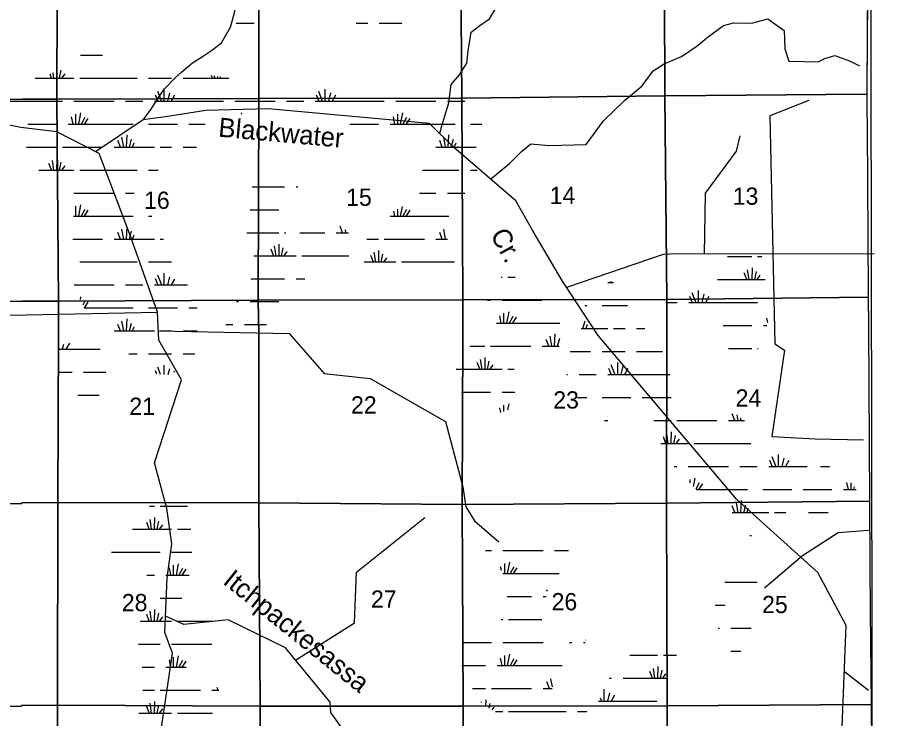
# Model space of a CAD drawing. Extents: x 380424 to 701066, y 1117407 to 1412949.
# Drawn here: x 615821 to 638558, y 1368238 to 1386534 of the extents above; entities that cross this region are included whole.
import ezdxf

# ---------------------------------------------------------------- set-up
doc = ezdxf.new("R2010")
doc.units = 0
for name, color, linetype in [('County Boundary', 7, 'Continuous'), ('Narrow Canals', 7, 'Continuous'), ('Narrow River Creek and Branch and Slough', 7, 'Continuous'), ('Narrow River Creek and Branch and Slough Text', 7, 'Continuous'), ('Section Lines', 7, 'Continuous'), ('Section Numbers', 7, 'Continuous'), ('Swamps', 7, 'Continuous'), ('Township  and Range lines', 7, 'Continuous')]:
    doc.layers.add(name, color=color, linetype=linetype)

msp = doc.modelspace()

# ---------------------------------------------------------------- linework, layer by layer
at = {"layer": 'County Boundary'}
msp.add_lwpolyline([(638076, 1395204), (638128, 1365461), (638056, 1361861), (638093, 1355524), (638197, 1352935), (638191, 1347896), (638318, 1306168), (638316, 1267901), (638491, 1231251), (638511, 1226876), (638558, 1198053)], dxfattribs=at)
at = {"layer": 'Narrow Canals'}
for points in [[(628169, 1382311), (628662, 1382725), (628974, 1383037), (629222, 1383232), (629697, 1383190), (630662, 1383216), (631121, 1383833), (631665, 1384366), (632124, 1384751), (632414, 1385137), (632704, 1385321), (633153, 1385517), (633564, 1385791), (633860, 1386039), (634250, 1386324), (634514, 1386392), (634984, 1386387), (635411, 1386498), (635833, 1386192), (635854, 1385717), (635954, 1385390), (636720, 1385374), (636894, 1385464), (637152, 1385543), (637537, 1385401), (637796, 1385274)], [(636477, 1384366), (635458, 1383965), (635590, 1378019), (635844, 1377855), (635511, 1375602), (636646, 1375539), (637906, 1375510)], [(636535, 1365224), (637289, 1366474), (637453, 1370669), (636709, 1372051), (634588, 1373967), (630979, 1378230), (630045, 1379649), (629274, 1380968), (628826, 1381744), (627201, 1383147), (626573, 1383770), (622362, 1384145), (620737, 1384102), (619687, 1383939), (619107, 1383860), (617860, 1383030)], [(619355, 1366474), (619872, 1369941), (619671, 1370484), (619729, 1371909), (619851, 1372800), (619719, 1373718), (619397, 1374911), (620104, 1377074), (619508, 1378114), (619481, 1378842), (618743, 1380894), (617951, 1382984), (616854, 1383548), (615909, 1383659), (615023, 1383833)], [(633753, 1380356), (633781, 1381944), (634593, 1383047), (634688, 1383443)], [(638183, 1380364), (632862, 1380355), (632678, 1380346), (630150, 1379489)], [(613450, 1378720), (619481, 1378842)], [(619499, 1378353), (622916, 1378288), (623824, 1377238), (625032, 1377111), (626995, 1375993), (627449, 1374283), (627528, 1373761), (627749, 1373397), (628388, 1372848)], [(623079, 1369765), (624621, 1370737), (624673, 1372056), (626457, 1373481)], [(628845, 1352702), (628888, 1355656), (629437, 1356500), (630160, 1356521), (630123, 1356910), (630127, 1359386), (629930, 1359812), (629854, 1360805), (628421, 1361779), (628129, 1362227), (628156, 1366152), (625940, 1367846), (624995, 1367455), (624409, 1367825), (623998, 1368400), (623987, 1368669), (622816, 1370083), (621323, 1370816), (620167, 1370695), (619689, 1370909)]]:
    msp.add_lwpolyline(points, dxfattribs=at)
at = {"layer": 'Narrow River Creek and Branch and Slough'}
for points in [[(619107, 1383860), (619313, 1384144), (619471, 1384392), (619661, 1384672), (619941, 1384957), (620115, 1385115), (620389, 1385353), (620653, 1385511), (620890, 1385675), (621144, 1385870), (621386, 1386276), (621497, 1386693), (621497, 1387041)], [(626845, 1383501), (626895, 1383701), (626979, 1383970), (627085, 1384308), (627143, 1384788), (627359, 1385036), (627554, 1385337), (627586, 1385664), (627660, 1386150), (627892, 1386324), (628145, 1386498), (628367, 1386872)], [(635316, 1371645), (636313, 1372489), (637242, 1373091), (638032, 1373154)], [(637406, 1369463), (638032, 1368975)]]:
    msp.add_lwpolyline(points, dxfattribs=at)
at = {"layer": 'Section Lines'}
for points in [[(616866, 1389740), (616851, 1384404), (615953, 1384405), (611446, 1384392), (611511, 1389758), (615956, 1389734), (616856, 1389736)], [(622124, 1389759), (622125, 1384427), (622125, 1384421), (616851, 1384404), (616866, 1389740)], [(627376, 1389758), (627418, 1384438), (627418, 1384428), (627413, 1384428), (622125, 1384421), (622125, 1384427), (622124, 1389759), (622132, 1389756)], [(632700, 1389768), (632700, 1389758), (632722, 1384492), (627418, 1384428), (627418, 1384438), (627376, 1389758)], [(638022, 1389829), (638016, 1388719), (637993, 1384699), (637992, 1384561), (637992, 1384536), (637992, 1384536), (637981, 1384536), (632732, 1384492), (632722, 1384492), (632700, 1389758), (632700, 1389768), (638022, 1389829)], [(632722, 1384492), (632722, 1384485), (632770, 1379177), (627444, 1379166), (627418, 1384428)], [(637992, 1384536), (637992, 1384519), (637993, 1384428), (637993, 1384410), (637994, 1384172), (637998, 1383638), (638026, 1379364), (638026, 1379335), (638025, 1379235), (632770, 1379177), (632722, 1384485), (632722, 1384492), (632732, 1384492), (637981, 1384536), (637992, 1384536)], [(616851, 1384404), (616892, 1379134), (615933, 1379127), (611489, 1379108), (611446, 1384392), (615953, 1384405)], [(622125, 1384421), (622108, 1379155), (616892, 1379134), (616851, 1384404)], [(627418, 1384428), (627444, 1379166), (622117, 1379156), (622108, 1379155), (622125, 1384421), (627413, 1384428)], [(616892, 1379134), (616896, 1378270), (616879, 1373875), (615937, 1373868), (615937, 1373850), (611488, 1373828), (611503, 1378282), (611481, 1378281), (611489, 1379108), (615933, 1379127)], [(622108, 1379155), (622124, 1378268), (622125, 1373864), (616887, 1373874), (616879, 1373875), (616896, 1378270), (616892, 1379134)], [(627444, 1379166), (627448, 1378267), (627428, 1373834), (627428, 1373822), (622130, 1373865), (622125, 1373864), (622124, 1378268), (622108, 1379155), (622117, 1379156)], [(632770, 1379177), (632770, 1379166), (632770, 1378263), (632760, 1373858), (632750, 1373859), (627437, 1373821), (627428, 1373822), (627428, 1373834), (627448, 1378267), (627444, 1379166)], [(638031, 1378473), (638061, 1373910), (638061, 1373910), (632760, 1373858), (632770, 1378263), (632770, 1379166), (632770, 1379177), (638025, 1379235)], [(616879, 1373875), (616869, 1368584), (615929, 1368581), (615929, 1368560), (611561, 1368550), (611488, 1373828), (615937, 1373850), (615937, 1373868)], [(622125, 1373864), (622160, 1368561), (616869, 1368584), (616879, 1373875), (616887, 1373874)], [(627428, 1373822), (627458, 1368558), (622160, 1368561), (622125, 1373864), (622130, 1373865)], [(632760, 1373858), (632781, 1368569), (632771, 1368568), (627458, 1368558), (627428, 1373822), (627437, 1373821), (632750, 1373859)], [(638061, 1373910), (638071, 1372266), (638078, 1371033), (638101, 1368606), (638101, 1368604), (638101, 1368604), (632781, 1368569), (632760, 1373858), (638061, 1373910)], [(616869, 1368584), (616854, 1363262), (616854, 1363252), (615924, 1363259), (615924, 1363242), (611574, 1363218), (611561, 1368550), (615929, 1368560), (615929, 1368581)], [(622160, 1368561), (622162, 1363283), (616863, 1363251), (616854, 1363252), (616854, 1363262), (616869, 1368584)], [(627458, 1368558), (627491, 1363308), (627484, 1363308), (622162, 1363283), (622160, 1368561)], [(632781, 1368569), (632781, 1368563), (632795, 1363312), (632785, 1363313), (627491, 1363308), (627458, 1368558), (632771, 1368568)], [(638101, 1368604), (638149, 1363304), (638149, 1363294), (638149, 1363294), (632795, 1363312), (632781, 1368563), (632781, 1368569), (638101, 1368604)]]:
    msp.add_lwpolyline(points, close=True, dxfattribs=at)
at = {"layer": 'Swamps'}
for p, q in [((624663, 1386388), (624963, 1386388)), ((616546, 1384952), (617296, 1384952)), ((616981, 1384951), (617065, 1385065)), ((617446, 1384952), (618946, 1384952)), ((619246, 1384952), (619846, 1384952)), ((620146, 1384952), (620746, 1384952)), ((619415, 1384518), (619486, 1384352)), ((619475, 1384614), (619578, 1384352)), ((619645, 1384663), (619645, 1384352)), ((619790, 1384566), (619736, 1384351)), ((619922, 1384505), (619833, 1384352)), ((623615, 1384518), (623686, 1384352)), ((623675, 1384614), (623778, 1384352)), ((623845, 1384663), (623845, 1384352)), ((623990, 1384566), (623936, 1384352)), ((624122, 1384506), (624033, 1384352)), ((615196, 1384351), (616546, 1384352)), ((616546, 1384352), (616996, 1384352)), ((617296, 1384352), (618346, 1384352)), ((618646, 1384352), (619096, 1384352)), ((619396, 1384352), (620746, 1384352)), ((620746, 1384352), (621196, 1384352)), ((621496, 1384352), (622546, 1384352)), ((622846, 1384352), (623296, 1384352)), ((623596, 1384352), (624946, 1384352)), ((624946, 1384352), (625396, 1384352)), ((625696, 1384352), (626746, 1384352)), ((627046, 1384352), (627496, 1384352)), ((617470, 1384046), (617411, 1383752)), ((625870, 1384046), (625811, 1383752)), ((617228, 1383938), (617265, 1383752)), ((617337, 1384010), (617337, 1383752)), ((617578, 1383926), (617484, 1383751)), ((617663, 1383901), (617564, 1383752)), ((625628, 1383938), (625665, 1383752)), ((625737, 1384010), (625737, 1383752)), ((625978, 1383926), (625884, 1383751)), ((626063, 1383901), (625964, 1383753)), ((616096, 1383752), (616546, 1383752)), ((616546, 1383752), (616846, 1383752)), ((617146, 1383752), (618846, 1383752)), ((619246, 1383752), (619996, 1383752)), ((624496, 1383752), (624946, 1383752)), ((624946, 1383752), (625246, 1383752)), ((625546, 1383752), (627246, 1383752)), ((618596, 1383152), (618550, 1383406)), ((618667, 1383152), (618685, 1383468)), ((618744, 1383152), (618802, 1383356)), ((626996, 1383152), (626950, 1383406)), ((627067, 1383152), (627085, 1383468)), ((627144, 1383152), (627202, 1383356)), ((616057, 1383152), (616546, 1383152)), ((616546, 1383152), (616846, 1383152)), ((616996, 1383152), (618046, 1383152)), ((618346, 1383152), (619396, 1383152)), ((618511, 1383152), (618446, 1383324)), ((618821, 1383152), (618870, 1383260)), ((619546, 1383152), (619846, 1383152)), ((626746, 1383152), (627796, 1383152)), ((626911, 1383152), (626846, 1383324)), ((627221, 1383152), (627270, 1383260)), ((616712, 1382553), (616645, 1382725)), ((616774, 1382552), (616734, 1382805)), ((616852, 1382552), (616858, 1382855)), ((616919, 1382551), (616962, 1382757)), ((616981, 1382551), (617065, 1382665)), ((616546, 1382552), (617296, 1382552)), ((617446, 1382552), (618946, 1382552)), ((622344, 1382117), (622794, 1382117)), ((617296, 1381952), (618346, 1381952)), ((618646, 1381952), (618868, 1381952)), ((627046, 1381952), (627496, 1381952)), ((617337, 1381610), (617337, 1381352)), ((617470, 1381646), (617411, 1381352)), ((617578, 1381526), (617484, 1381351)), ((625978, 1381526), (625884, 1381351)), ((617663, 1381501), (617564, 1381352)), ((621894, 1381517), (622344, 1381517)), ((622344, 1381517), (622644, 1381517)), ((626063, 1381502), (625964, 1381353)), ((618667, 1380752), (618685, 1381068)), ((618511, 1380752), (618446, 1380924)), ((618596, 1380752), (618550, 1381006)), ((618744, 1380752), (618802, 1380956)), ((618821, 1380752), (618870, 1380860)), ((622344, 1380917), (622644, 1380917)), ((626911, 1380752), (626846, 1380924)), ((618346, 1380752), (619396, 1380752)), ((622650, 1380317), (622656, 1380621)), ((624946, 1380752), (625246, 1380752)), ((625396, 1380752), (626446, 1380752)), ((622509, 1380318), (622443, 1380491)), ((622572, 1380317), (622532, 1380570)), ((622717, 1380317), (622760, 1380523)), ((622779, 1380317), (622863, 1380430)), ((625174, 1380152), (625134, 1380405)), ((625252, 1380152), (625258, 1380455)), ((622344, 1380317), (623094, 1380317)), ((625112, 1380153), (625045, 1380325)), ((625319, 1380152), (625362, 1380357)), ((625381, 1380151), (625465, 1380265)), ((634691, 1380297), (634991, 1380297)), ((617446, 1380152), (618946, 1380152)), ((619246, 1380152), (619846, 1380152)), ((624946, 1380152), (625696, 1380152)), ((634919, 1379697), (634880, 1379950)), ((634998, 1379697), (635003, 1380001)), ((619415, 1379718), (619486, 1379552)), ((619475, 1379814), (619578, 1379552)), ((619644, 1379863), (619644, 1379552)), ((619789, 1379766), (619736, 1379552)), ((619922, 1379706), (619833, 1379552)), ((622344, 1379717), (622794, 1379717)), ((634857, 1379698), (634791, 1379871)), ((635065, 1379697), (635108, 1379902)), ((635127, 1379696), (635211, 1379810)), ((618646, 1379552), (619096, 1379552)), ((634091, 1379697), (634691, 1379697)), ((633361, 1379263), (633431, 1379097)), ((633421, 1379359), (633524, 1379097)), ((633590, 1379408), (633590, 1379097)), ((633735, 1379311), (633682, 1379097)), ((633868, 1379251), (633778, 1379097)), ((617663, 1379101), (617564, 1378952)), ((621894, 1379117), (622344, 1379117)), ((622344, 1379117), (622644, 1379117)), ((628471, 1379159), (629521, 1379159)), ((633341, 1379097), (634691, 1379097)), ((634691, 1379097), (635141, 1379097)), ((619246, 1378952), (619996, 1378952)), ((628512, 1378817), (628512, 1378559)), ((628645, 1378854), (628586, 1378559)), ((618596, 1378352), (618550, 1378606)), ((618667, 1378352), (618685, 1378668)), ((628403, 1378745), (628441, 1378559)), ((628754, 1378733), (628660, 1378558)), ((628838, 1378709), (628739, 1378560)), ((630579, 1378416), (630637, 1378619)), ((618346, 1378352), (619396, 1378352)), ((618511, 1378352), (618446, 1378524)), ((618744, 1378352), (618802, 1378556)), ((618821, 1378352), (618869, 1378460)), ((619546, 1378352), (619846, 1378352)), ((630655, 1378415), (630704, 1378524)), ((631380, 1378415), (631680, 1378415)), ((634241, 1378497), (634691, 1378497)), ((634691, 1378497), (634991, 1378497)), ((629687, 1377959), (629621, 1378131)), ((629772, 1377959), (629725, 1378213)), ((629843, 1377959), (629860, 1378275)), ((627721, 1377959), (628021, 1377959)), ((628171, 1377959), (629221, 1377959)), ((634691, 1377897), (634991, 1377897)), ((619246, 1377752), (619846, 1377752)), ((628027, 1377359), (628033, 1377662)), ((631080, 1377815), (631680, 1377815)), ((631980, 1377815), (632580, 1377815)), ((627887, 1377360), (627821, 1377533)), ((627949, 1377359), (627910, 1377612)), ((628094, 1377359), (628137, 1377564)), ((628157, 1377358), (628240, 1377472)), ((631310, 1377478), (631413, 1377215)), ((631479, 1377526), (631479, 1377215)), ((631624, 1377430), (631570, 1377215)), ((617550, 1377276), (618000, 1377276)), ((627721, 1377359), (628471, 1377359)), ((630480, 1377215), (630930, 1377215)), ((631230, 1377215), (632580, 1377215)), ((631250, 1377381), (631320, 1377215)), ((631757, 1377369), (631667, 1377215)), ((627721, 1376759), (628171, 1376759)), ((631080, 1376615), (631830, 1376615)), ((632130, 1376615), (632580, 1376615)), ((632580, 1376615), (632880, 1376615)), ((634546, 1376016), (634480, 1376187)), ((632580, 1376015), (632880, 1376015)), ((633030, 1376015), (634080, 1376015)), ((632808, 1375415), (632769, 1375669)), ((632887, 1375415), (632892, 1375719)), ((632954, 1375415), (632997, 1375621)), ((632746, 1375416), (632680, 1375589)), ((633016, 1375415), (633100, 1375529)), ((635450, 1374981), (635520, 1374815)), ((635510, 1375078), (635613, 1374815)), ((635679, 1375126), (635679, 1374815)), ((635824, 1375030), (635770, 1374815)), ((635957, 1374969), (635867, 1374816)), ((633330, 1374815), (634380, 1374815)), ((634680, 1374815), (635130, 1374815)), ((635430, 1374815), (636431, 1374815)), ((633698, 1374365), (633598, 1374216)), ((637463, 1374402), (637500, 1374215)), ((635280, 1374215), (636030, 1374215)), ((636330, 1374215), (636780, 1374215)), ((636780, 1374215), (637080, 1374215)), ((634546, 1373616), (634480, 1373787)), ((634631, 1373616), (634585, 1373870)), ((634702, 1373615), (634719, 1373932)), ((634779, 1373616), (634837, 1373819)), ((634855, 1373616), (634904, 1373724)), ((635580, 1373615), (635880, 1373615)), ((619262, 1373183), (619196, 1373356)), ((619324, 1373182), (619285, 1373435)), ((619402, 1373182), (619408, 1373486)), ((619470, 1373182), (619512, 1373388)), ((619096, 1373182), (619846, 1373182)), ((619532, 1373182), (619615, 1373295)), ((619096, 1372582), (619546, 1372582)), ((628492, 1372624), (629542, 1372624)), ((619887, 1372241), (619887, 1371982)), ((620020, 1372277), (619961, 1371982)), ((628533, 1372282), (628533, 1372024)), ((628666, 1372319), (628607, 1372024)), ((628774, 1372198), (628680, 1372023)), ((619778, 1372168), (619816, 1371982)), ((620129, 1372156), (620035, 1371982)), ((620213, 1372132), (620114, 1371983)), ((628859, 1372174), (628760, 1372025)), ((619402, 1370782), (619408, 1371086)), ((619262, 1370783), (619196, 1370956)), ((619324, 1370782), (619285, 1371036)), ((619469, 1370782), (619512, 1370988)), ((619532, 1370782), (619615, 1370895)), ((619096, 1370782), (619846, 1370782)), ((619096, 1370182), (619546, 1370182)), ((619846, 1370182), (620896, 1370182)), ((627742, 1370224), (628192, 1370224)), ((628492, 1370224), (629542, 1370224)), ((619778, 1369768), (619816, 1369582)), ((619887, 1369841), (619887, 1369582)), ((620020, 1369877), (619961, 1369582)), ((620129, 1369756), (620035, 1369582)), ((620213, 1369732), (620114, 1369583)), ((628424, 1369810), (628461, 1369624)), ((628533, 1369882), (628533, 1369624)), ((628666, 1369919), (628607, 1369624)), ((628774, 1369798), (628680, 1369623)), ((628859, 1369774), (628760, 1369625)), ((632230, 1369893), (632530, 1369893)), ((619096, 1369582), (619396, 1369582)), ((627742, 1369624), (628042, 1369624)), ((628342, 1369624), (630042, 1369624)), ((632458, 1369293), (632419, 1369547)), ((632536, 1369293), (632542, 1369597)), ((632603, 1369293), (632646, 1369499)), ((631630, 1369293), (632230, 1369293)), ((632396, 1369294), (632330, 1369467)), ((632666, 1369293), (632749, 1369406)), ((627742, 1369024), (628042, 1369024)), ((628192, 1369024), (629242, 1369024)), ((629707, 1369024), (629642, 1369196)), ((619096, 1368982), (619396, 1368982)), ((619546, 1368982), (620596, 1368982)), ((631129, 1369004), (631129, 1368693)), ((631274, 1368908), (631220, 1368693)), ((631407, 1368847), (631317, 1368693)), ((619324, 1368382), (619285, 1368636)), ((619402, 1368382), (619408, 1368686)), ((619469, 1368382), (619512, 1368588)), ((619096, 1368382), (619846, 1368382)), ((619262, 1368383), (619196, 1368556)), ((619532, 1368382), (619615, 1368495)), ((628642, 1368424), (630142, 1368424))]:
    msp.add_line(p, q, dxfattribs=at)
for points in [[(621533, 1386388), (621998, 1386388)], [(625263, 1386388), (625850, 1386388)], [(617471, 1385552), (618046, 1385552)], [(616919, 1384951), (616962, 1385157)], [(616286, 1384952), (616546, 1384952)], [(616712, 1384952), (616672, 1385056)], [(616774, 1384952), (616753, 1385086)], [(616852, 1384952), (616855, 1385130)], [(620746, 1384952), (621340, 1384952)], [(620912, 1384953), (620886, 1385018)], [(620974, 1384952), (620965, 1385006)], [(621052, 1384952), (621053, 1384992)], [(621119, 1384951), (621125, 1384981)], [(621181, 1384951), (621195, 1384970)], [(621670, 1384046), (621663, 1384011)], [(620296, 1383752), (620723, 1383752)], [(627646, 1383752), (627941, 1383752)], [(620146, 1383152), (620493, 1383152)], [(616383, 1382552), (616546, 1382552)], [(619246, 1382552), (619496, 1382552)], [(626394, 1382552), (627346, 1382552)], [(627646, 1382552), (627823, 1382552)], [(621947, 1382117), (622344, 1382117)], [(623094, 1382117), (623144, 1382117)], [(616995, 1381952), (616996, 1381952)], [(626319, 1381952), (626746, 1381952)], [(625737, 1381533), (625737, 1381352)], [(625861, 1381602), (625811, 1381352)], [(617282, 1381352), (618846, 1381352)], [(619246, 1381352), (619332, 1381352)], [(625546, 1381352), (627079, 1381352)], [(625640, 1381479), (625665, 1381352)], [(624309, 1380917), (624244, 1381089)], [(621809, 1380917), (622344, 1380917)], [(622794, 1380917), (622826, 1380917)], [(623191, 1380917), (623844, 1380917)], [(624144, 1380917), (624459, 1380917)], [(624394, 1380917), (624380, 1380995)], [(626996, 1380752), (626950, 1381006)], [(617266, 1380752), (618046, 1380752)], [(619546, 1380752), (619636, 1380752)], [(624943, 1380752), (624946, 1380752)], [(626746, 1380752), (627043, 1380752)], [(621994, 1380317), (622344, 1380317)], [(623244, 1380317), (624472, 1380317)], [(634358, 1380297), (634691, 1380297)], [(635141, 1380297), (635251, 1380297)], [(617290, 1380152), (617296, 1380152)], [(624874, 1380152), (624946, 1380152)], [(625846, 1380152), (627233, 1380152)], [(621916, 1379717), (622344, 1379717)], [(623094, 1379717), (623325, 1379717)], [(628448, 1379759), (628471, 1379759)], [(628621, 1379759), (628813, 1379759)], [(617303, 1379552), (618346, 1379552)], [(619396, 1379552), (620261, 1379552)], [(631230, 1379615), (631382, 1379615)], [(631306, 1379649), (631320, 1379615)], [(634691, 1379697), (635338, 1379697)], [(617470, 1379246), (617455, 1379172)], [(617578, 1379126), (617525, 1379026)], [(621538, 1379117), (621594, 1379117)], [(628086, 1379159), (628171, 1379159)], [(632749, 1379097), (633041, 1379097)], [(617562, 1378952), (618846, 1378952)], [(620296, 1378952), (620513, 1378952)], [(630628, 1379015), (630680, 1379015)], [(631080, 1379015), (631744, 1379015)], [(635374, 1378683), (635396, 1378571)], [(620146, 1378352), (620512, 1378352)], [(621263, 1378517), (621444, 1378517)], [(621744, 1378517), (622326, 1378517)], [(628321, 1378559), (629982, 1378559)], [(630531, 1378415), (631230, 1378415)], [(631980, 1378415), (632195, 1378415)], [(635291, 1378497), (635377, 1378497)], [(629919, 1377959), (629978, 1378163)], [(616899, 1377903), (616899, 1377876)], [(617020, 1377996), (616990, 1377876)], [(617177, 1378030), (617087, 1377876)], [(627630, 1377959), (627721, 1377959)], [(629521, 1377959), (629958, 1377959)], [(634378, 1377897), (634691, 1377897)], [(635141, 1377897), (635155, 1377897)], [(616878, 1377876), (617979, 1377876)], [(618731, 1377752), (618946, 1377752)], [(620146, 1377752), (620449, 1377752)], [(630247, 1377815), (630780, 1377815)], [(632580, 1377815), (632655, 1377815)], [(619644, 1377463), (619644, 1377215)], [(616877, 1377276), (617250, 1377276)], [(618000, 1377276), (618133, 1377276)], [(619415, 1377318), (619451, 1377232)], [(619475, 1377414), (619550, 1377224)], [(619789, 1377366), (619749, 1377206)], [(619922, 1377306), (619907, 1377280)], [(627270, 1377359), (627721, 1377359)], [(628621, 1377359), (628789, 1377359)], [(630155, 1377215), (630180, 1377215)], [(632580, 1377215), (632853, 1377215)], [(627412, 1376759), (627721, 1376759)], [(628471, 1376759), (628805, 1376759)], [(617400, 1376676), (617958, 1376676)], [(630436, 1376615), (630680, 1376615)], [(628403, 1376345), (628428, 1376224)], [(628512, 1376417), (628512, 1376254)], [(628645, 1376454), (628612, 1376290)], [(634631, 1376015), (634605, 1376160)], [(634702, 1376015), (634706, 1376085)], [(631148, 1376015), (631230, 1376015)], [(632430, 1376015), (632580, 1376015)], [(634380, 1376015), (634800, 1376015)], [(634779, 1376016), (634782, 1376028)], [(632615, 1375415), (633330, 1375415)], [(633480, 1375415), (634959, 1375415)], [(632965, 1374815), (633030, 1374815)], [(636780, 1374815), (637015, 1374815)], [(633371, 1374474), (633371, 1374387)], [(633504, 1374510), (633461, 1374295)], [(633613, 1374389), (633526, 1374228)], [(637571, 1374389), (637571, 1374215)], [(637659, 1374283), (637645, 1374216)], [(633538, 1374215), (634880, 1374215)], [(637380, 1374215), (637715, 1374215)], [(619271, 1373782), (619396, 1373782)], [(619546, 1373782), (620262, 1373782)], [(634480, 1373615), (635430, 1373615)], [(636465, 1373615), (636780, 1373615)], [(636780, 1373615), (636985, 1373615)], [(618826, 1373182), (619096, 1373182)], [(619996, 1373182), (620347, 1373182)], [(634936, 1373015), (634980, 1373015)], [(618280, 1372582), (619096, 1372582)], [(619846, 1372582), (620377, 1372582)], [(628037, 1372624), (628192, 1372624)], [(629842, 1372624), (630203, 1372624)], [(628424, 1372210), (628444, 1372108)], [(619197, 1371982), (619396, 1371982)], [(619696, 1371982), (620305, 1371982)], [(628493, 1372024), (629960, 1372024)], [(634286, 1371796), (635043, 1371796)], [(635043, 1371796), (635127, 1371796)], [(629658, 1371553), (629642, 1371596)], [(619546, 1371382), (620112, 1371382)], [(628600, 1371424), (629242, 1371424)], [(629542, 1371424), (629623, 1371424)], [(634029, 1371196), (634293, 1371196)], [(619026, 1370782), (619096, 1370782)], [(619996, 1370782), (620920, 1370782)], [(628447, 1370824), (628492, 1370824)], [(628642, 1370824), (629509, 1370824)], [(634112, 1370596), (634143, 1370596)], [(634443, 1370596), (634974, 1370596)], [(618982, 1370182), (619096, 1370182)], [(627454, 1370224), (627742, 1370224)], [(630232, 1370224), (630292, 1370224)], [(630592, 1370224), (630640, 1370224)], [(630652, 1370293), (630658, 1370280)], [(634443, 1369996), (634702, 1369996)], [(631801, 1369893), (632230, 1369893)], [(632680, 1369893), (633025, 1369893)], [(619080, 1369582), (619096, 1369582)], [(619696, 1369582), (620225, 1369582)], [(627416, 1369624), (627742, 1369624)], [(629784, 1369070), (629746, 1369278)], [(631267, 1369293), (631330, 1369293)], [(632230, 1369293), (632784, 1369293)], [(621062, 1368982), (621037, 1369047)], [(627702, 1369024), (627742, 1369024)], [(629542, 1369024), (629774, 1369024)], [(619095, 1368982), (619096, 1368982)], [(620896, 1368982), (621075, 1368982)], [(627934, 1368653), (627930, 1368677)], [(628050, 1368557), (628054, 1368727)], [(628133, 1368511), (628158, 1368629)], [(630985, 1368693), (632230, 1368693)], [(631027, 1368783), (631063, 1368693)], [(632230, 1368693), (632509, 1368693)], [(618986, 1368382), (619096, 1368382)], [(619996, 1368382), (620916, 1368382)], [(628210, 1368468), (628261, 1368537)], [(628302, 1368424), (628492, 1368424)], [(630442, 1368424), (630683, 1368424)]]:
    msp.add_lwpolyline(points, dxfattribs=at)
at = {"layer": 'Township  and Range lines'}
for p, q in [((638016, 1388719), (637993, 1384699)), ((637993, 1384699), (637992, 1384561)), ((637992, 1384561), (637992, 1384536)), ((637992, 1384536), (637992, 1384519)), ((637992, 1384519), (637993, 1384428)), ((637993, 1384428), (637993, 1384410)), ((637993, 1384410), (637994, 1384172)), ((637994, 1384172), (637998, 1383638)), ((637998, 1383638), (638026, 1379364)), ((638026, 1379364), (638026, 1379335)), ((638026, 1379335), (638026, 1379364)), ((638026, 1379364), (638026, 1379287)), ((638026, 1379287), (638031, 1378473)), ((638031, 1378473), (638061, 1373910)), ((638061, 1373910), (638071, 1372266)), ((638071, 1372266), (638078, 1371033)), ((638078, 1371033), (638101, 1368606)), ((638101, 1368606), (638101, 1368604)), ((638101, 1368604), (638149, 1363304))]:
    msp.add_line(p, q, dxfattribs=at)

# ---------------------------------------------------------------- texts
at = {"layer": 'Narrow River Creek and Branch and Slough Text'}
for s, rotation, p in [('Blackwater', 354.8728, (621052, 1383425)), ('Cr.', 298.8724, (628151, 1380864)), ('Itchpackesassa', 321.2105, (621159, 1371776))]:
    msp.add_text(s, height=500, rotation=rotation, dxfattribs=at).set_placement(p)
at = {"layer": 'Section Numbers'}
for s, p in [('16', (619126, 1381538)), ('15', (624400, 1381617)), ('14', (629713, 1381664)), ('13', (634491, 1381646)), ('23', (629807, 1376328)), ('24', (634565, 1376378)), ('21', (618742, 1376163)), ('22', (624528, 1376198)), ('27', (625048, 1371131)), ('26', (629763, 1371063)), ('28', (618546, 1371039)), ('25', (635257, 1370990))]:
    msp.add_text(s, height=450, dxfattribs=at).set_placement(p)

doc.saveas('drawing.dxf')
